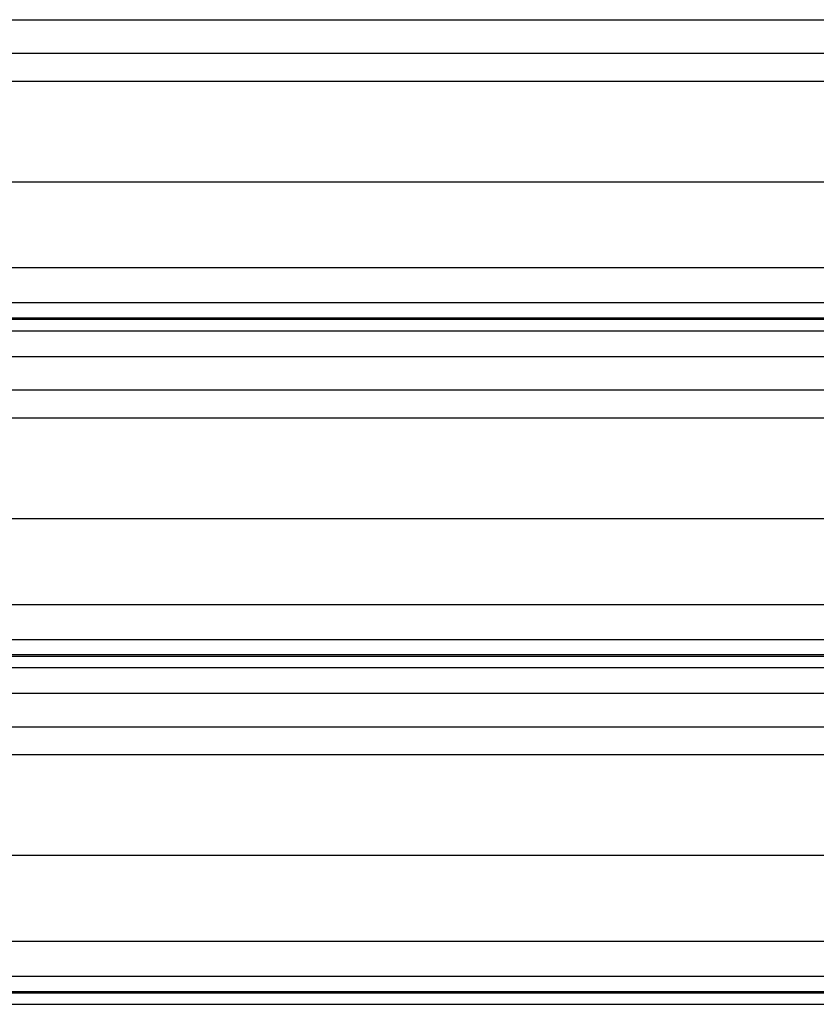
# Model space of a CAD drawing. Header units: inches. Extents: x 170 to 284, y 215 to 248.
# Tile 391 of 656: x 205.811 to 206.297, y 223.16 to 223.761. Entities that reach past the tile are written whole.
import ezdxf

# ---------------------------------------------------------------- set-up
doc = ezdxf.new("R2010")
doc.units = ezdxf.units.IN
doc.header["$LTSCALE"] = 0.25
doc.header["$MEASUREMENT"] = 0
doc.layers.add('RH FRONT OF HOOD', color=7, linetype='Continuous')

msp = doc.modelspace()

# ---------------------------------------------------------------- linework, layer by layer
at = {"layer": 'RH FRONT OF HOOD'}
for p, q in [((202.50032, 223.76092), (206.53264, 223.76092)), ((202.50032, 223.74053), (206.53264, 223.74053)), ((202.57687, 223.72345), (206.45609, 223.72345)), ((202.53049, 223.66206), (206.50248, 223.66206)), ((202.50032, 223.60968), (206.53264, 223.60968)), ((202.50032, 223.5883), (206.53264, 223.5883)), ((206.53264, 223.57881), (202.50032, 223.57881)), ((202.50032, 223.57817), (206.53264, 223.57817)), ((202.50032, 223.57115), (206.53264, 223.57115)), ((202.50032, 223.55547), (206.53264, 223.55547)), ((202.50032, 223.53508), (206.53264, 223.53508)), ((202.57687, 223.51801), (206.45609, 223.51801)), ((202.53049, 223.45661), (206.50248, 223.45661)), ((202.50032, 223.40423), (206.53264, 223.40423)), ((202.50032, 223.38285), (206.53264, 223.38285)), ((206.53264, 223.37336), (202.50032, 223.37336)), ((202.50032, 223.37272), (206.53264, 223.37272)), ((202.50032, 223.36571), (206.53264, 223.36571)), ((202.50032, 223.35002), (206.53264, 223.35002)), ((202.50032, 223.32963), (206.53264, 223.32963)), ((202.57687, 223.31256), (206.45609, 223.31256)), ((202.53049, 223.25117), (206.50248, 223.25117)), ((202.50032, 223.19878), (206.53264, 223.19878)), ((202.50032, 223.1774), (206.53264, 223.1774)), ((206.53264, 223.16792), (202.50032, 223.16792)), ((202.50032, 223.16728), (206.53264, 223.16728)), ((202.50032, 223.16026), (206.53264, 223.16026))]:
    msp.add_line(p, q, dxfattribs=at)

doc.saveas('drawing.dxf')
